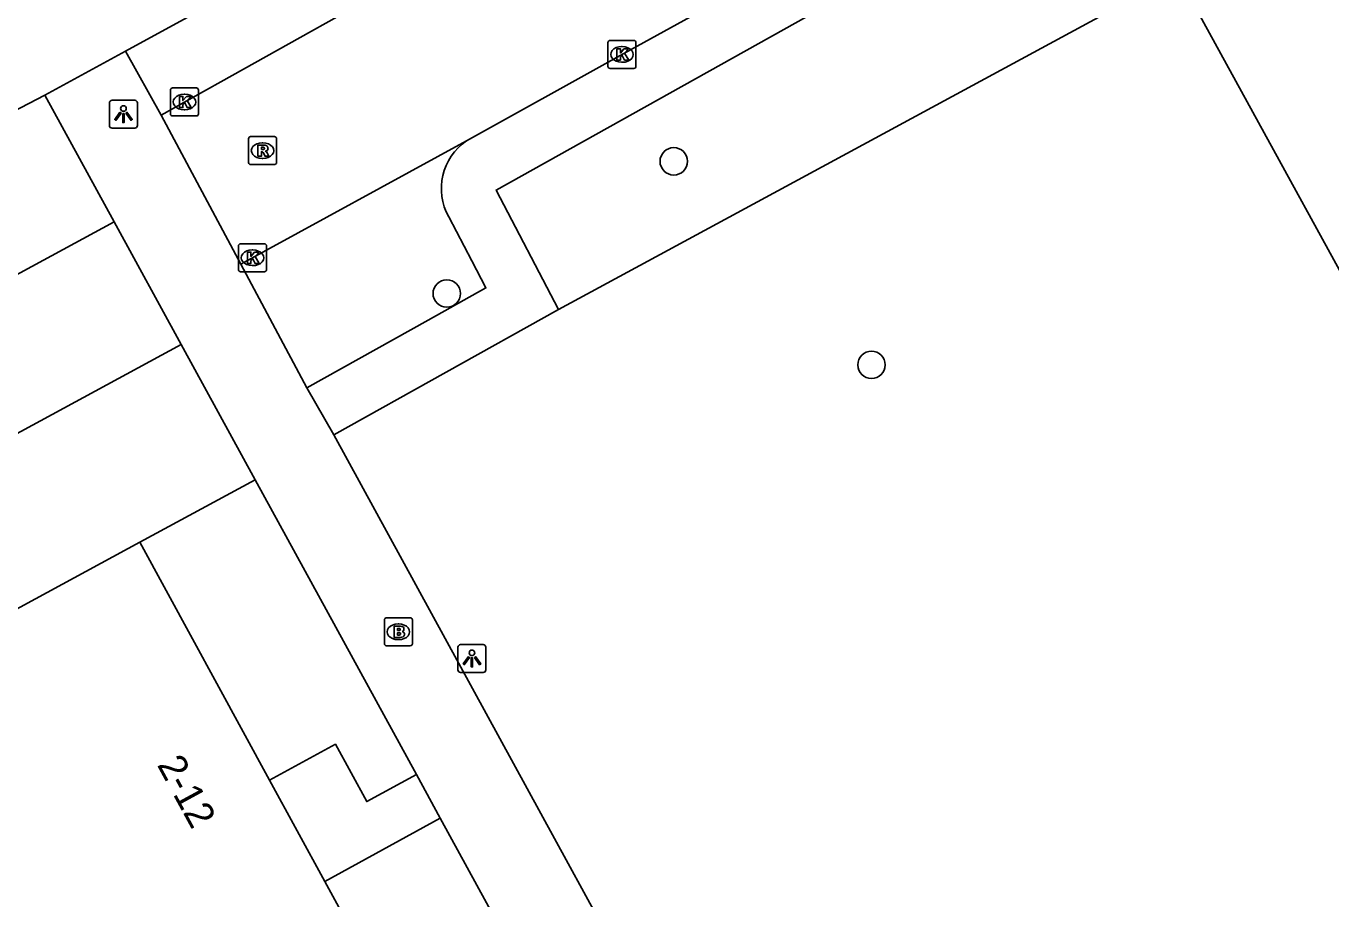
# Model space of a CAD drawing. Extents: x 158087 to 159494, y 382905 to 383981.
# Drawn here: x 159081.13 to 159127.71, y 383413.81 to 383445 of the extents above; entities that cross this region are included whole.
import ezdxf

# ---------------------------------------------------------------- set-up
doc = ezdxf.new("R2010")
doc.units = 0
for name, color, linetype in [('IMGEO_Boom', 7, 'Continuous'), ('IMGEO_Brandkraan', 7, 'Continuous'), ('IMGEO_Groenvoorziening', 7, 'Continuous'), ('IMGEO_Kolk', 7, 'Continuous'), ('IMGEO_Lichtpunt', 7, 'Continuous'), ('IMGEO_Pand', 7, 'Continuous'), ('IMGEO_Pand_nummerreeks', 7, 'Continuous'), ('IMGEO_Rijbaan_lokaal_open', 7, 'Continuous'), ('IMGEO_Rioolput', 7, 'Continuous'), ('IMGEO_Voetpad_halfverhard', 7, 'Continuous'), ('IMGEO_Voetpad_open', 7, 'Continuous')]:
    doc.layers.add(name, color=color, linetype=linetype)

msp = doc.modelspace()

# ---------------------------------------------------------------- linework, layer by layer
at = {"layer": 'IMGEO_Boom'}
for centre in [(159104.249, 383440.164), (159096.146, 383435.44), (159111.31, 383432.891)]:
    msp.add_circle(centre, 0.489, dxfattribs=at)
at = {"layer": 'IMGEO_Brandkraan'}
for p, q in [((159093.919, 383422.93), (159093.919, 383423.782)), ((159093.994, 383423.856), (159094.846, 383423.856)), ((159094.407, 383423.636), (159094.432, 383423.636)), ((159094.92, 383423.782), (159094.92, 383422.93)), ((159094.43, 383423.076), (159094.405, 383423.076)), ((159094.846, 383422.856), (159093.994, 383422.856))]:
    msp.add_line(p, q, dxfattribs=at)
for points in [[(159093.919, 383422.93), (159093.919, 383423.782)], [(159093.994, 383423.856), (159094.846, 383423.856)], [(159094.267, 383423.556), (159094.267, 383423.156), (159094.48, 383423.156)], [(159094.498, 383423.556), (159094.267, 383423.556)], [(159094.92, 383423.782), (159094.92, 383422.93)], [(159094.446, 383423.475), (159094.392, 383423.475), (159094.392, 383423.399)], [(159094.392, 383423.399), (159094.445, 383423.399)], [(159094.454, 383423.323), (159094.392, 383423.323), (159094.392, 383423.242)], [(159094.392, 383423.242), (159094.454, 383423.242)], [(159094.846, 383422.856), (159093.994, 383422.856)]]:
    msp.add_lwpolyline(points, dxfattribs=at)
for centre, radius, start, end in [((159093.996, 383423.78), 0.0765, 91.552, 178.448), ((159093.996, 383423.78), 0.0765, 91.552, 178.448), ((159094.502, 383423.411), 0.145, 59.4692, 91.5367), ((159094.527, 383423.458), 0.0922, 285.5137, 58.1501), ((159094.844, 383423.78), 0.0765, 1.552, 88.448), ((159094.844, 383423.78), 0.0765, 1.552, 88.448), ((159094.447, 383423.437), 0.0379, 267.8285, 90.9355), ((159094.455, 383423.282), 0.0404, 269.8759, 90.5077), ((159094.486, 383423.407), 0.251, 268.6676, 293.5347), ((159094.532, 383423.266), 0.105, 301.3115, 78.989), ((159093.996, 383422.932), 0.0765, 181.552, 268.448), ((159093.996, 383422.932), 0.0765, 181.552, 268.448), ((159094.844, 383422.932), 0.0765, 271.552, 358.448), ((159094.844, 383422.932), 0.0765, 271.552, 358.448)]:
    msp.add_arc(centre, radius, start, end, dxfattribs=at)
for centre, major_axis, ratio, start_param, end_param in [((159094.406, 383423.356), (-0.387, 0.002), 0.722429, 4.712389, 7.853982), ((159094.431, 383423.356), (-0.39, 0.002), 0.717154, 1.570796, 4.712389)]:
    msp.add_ellipse(centre, major_axis=major_axis, ratio=ratio, start_param=start_param, end_param=end_param, dxfattribs=at)
at = {"layer": 'IMGEO_Groenvoorziening'}
for points in [[(159121.3, 383446.333), (159100.133, 383434.871)], [(159050.521, 383419.684), (159084.272, 383438.004)], [(159086.67, 383433.616), (159051.893, 383414.74)], [(159089.307, 383428.79), (159085.191, 383426.556)]]:
    msp.add_lwpolyline(points, dxfattribs=at)
at = {"layer": 'IMGEO_Kolk'}
for p, q in [((159101.975, 383444.483), (159102.827, 383444.483)), ((159101.9, 383443.557), (159101.9, 383444.409)), ((159102.388, 383444.263), (159102.413, 383444.263)), ((159102.901, 383444.409), (159102.901, 383443.557)), ((159102.411, 383443.703), (159102.386, 383443.703)), ((159102.827, 383443.483), (159101.975, 383443.483)), ((159086.282, 383441.859), (159086.282, 383442.711)), ((159086.357, 383442.785), (159087.209, 383442.785)), ((159087.283, 383442.711), (159087.283, 383441.859)), ((159086.77, 383442.565), (159086.795, 383442.565)), ((159087.209, 383441.785), (159086.357, 383441.785)), ((159086.793, 383442.005), (159086.768, 383442.005)), ((159088.71, 383436.293), (159088.71, 383437.145)), ((159088.785, 383437.219), (159089.637, 383437.219)), ((159089.711, 383437.145), (159089.711, 383436.293)), ((159089.198, 383436.999), (159089.223, 383436.999)), ((159089.637, 383436.219), (159088.785, 383436.219)), ((159089.221, 383436.439), (159089.196, 383436.439))]:
    msp.add_line(p, q, dxfattribs=at)
for points in [[(159101.975, 383444.483), (159102.827, 383444.483)], [(159101.9, 383443.557), (159101.9, 383444.409)], [(159102.221, 383444.183), (159102.344, 383444.183), (159102.344, 383444.032), (159102.474, 383444.183), (159102.638, 383444.183), (159102.492, 383444.032), (159102.645, 383443.783), (159102.493, 383443.783), (159102.408, 383443.947), (159102.344, 383443.88), (159102.344, 383443.783), (159102.221, 383443.783), (159102.221, 383444.183)], [(159102.901, 383444.409), (159102.901, 383443.557)], [(159102.827, 383443.483), (159101.975, 383443.483)], [(159086.282, 383441.859), (159086.282, 383442.711)], [(159086.357, 383442.785), (159087.209, 383442.785)], [(159087.283, 383442.711), (159087.283, 383441.859)], [(159086.603, 383442.485), (159086.726, 383442.485), (159086.726, 383442.334), (159086.856, 383442.485), (159087.02, 383442.485), (159086.874, 383442.334), (159087.027, 383442.085), (159086.875, 383442.085), (159086.79, 383442.249), (159086.726, 383442.182), (159086.726, 383442.085), (159086.603, 383442.085), (159086.603, 383442.485)], [(159087.209, 383441.785), (159086.357, 383441.785)], [(159088.71, 383436.293), (159088.71, 383437.145)], [(159088.785, 383437.219), (159089.637, 383437.219)], [(159089.711, 383437.145), (159089.711, 383436.293)], [(159089.031, 383436.919), (159089.154, 383436.919), (159089.154, 383436.768), (159089.284, 383436.919), (159089.448, 383436.919), (159089.302, 383436.768), (159089.455, 383436.519), (159089.303, 383436.519), (159089.218, 383436.683), (159089.154, 383436.616), (159089.154, 383436.519), (159089.031, 383436.519), (159089.031, 383436.919)], [(159089.637, 383436.219), (159088.785, 383436.219)]]:
    msp.add_lwpolyline(points, dxfattribs=at)
for centre, start, end in [((159101.977, 383444.407), 91.552, 178.448), ((159101.977, 383444.407), 91.552, 178.448), ((159102.825, 383444.407), 1.552, 88.448), ((159102.825, 383444.407), 1.552, 88.448), ((159101.977, 383443.559), 181.552, 268.448), ((159101.977, 383443.559), 181.552, 268.448), ((159102.825, 383443.559), 271.552, 358.448), ((159102.825, 383443.559), 271.552, 358.448), ((159086.359, 383442.709), 91.552, 178.448), ((159086.359, 383442.709), 91.552, 178.448), ((159087.207, 383442.709), 1.552, 88.448), ((159087.207, 383442.709), 1.552, 88.448), ((159086.359, 383441.861), 181.552, 268.448), ((159086.359, 383441.861), 181.552, 268.448), ((159087.207, 383441.861), 271.552, 358.448), ((159087.207, 383441.861), 271.552, 358.448), ((159088.787, 383437.143), 91.552, 178.448), ((159088.787, 383437.143), 91.552, 178.448), ((159089.635, 383437.143), 1.552, 88.448), ((159089.635, 383437.143), 1.552, 88.448), ((159088.787, 383436.295), 181.552, 268.448), ((159088.787, 383436.295), 181.552, 268.448), ((159089.635, 383436.295), 271.552, 358.448), ((159089.635, 383436.295), 271.552, 358.448)]:
    msp.add_arc(centre, 0.0765, start, end, dxfattribs=at)
for centre, major_axis, ratio, start_param, end_param in [((159102.387, 383443.983), (-0.387, 0.002), 0.722429, 4.712389, 7.853982), ((159102.412, 383443.983), (-0.39, 0.002), 0.717154, 1.570796, 4.712389), ((159086.769, 383442.285), (-0.387, 0.002), 0.722429, 4.712389, 7.853982), ((159086.794, 383442.285), (-0.39, 0.002), 0.717154, 1.570796, 4.712389), ((159089.197, 383436.719), (-0.387, 0.002), 0.722429, 4.712389, 7.853982), ((159089.222, 383436.719), (-0.39, 0.002), 0.717154, 1.570796, 4.712389)]:
    msp.add_ellipse(centre, major_axis=major_axis, ratio=ratio, start_param=start_param, end_param=end_param, dxfattribs=at)
at = {"layer": 'IMGEO_Lichtpunt'}
for p, q in [((159084.105, 383442.252), (159084.105, 383441.445)), ((159084.105, 383442.252), (159084.105, 383441.445)), ((159085.007, 383442.347), (159084.199, 383442.347)), ((159085.007, 383442.347), (159084.199, 383442.347)), ((159085.101, 383441.445), (159085.101, 383442.252)), ((159085.101, 383441.445), (159085.101, 383442.252)), ((159084.199, 383441.351), (159085.007, 383441.351)), ((159084.199, 383441.351), (159085.007, 383441.351)), ((159096.546, 383422.806), (159096.546, 383421.999)), ((159096.546, 383422.806), (159096.546, 383421.999)), ((159097.448, 383422.901), (159096.64, 383422.901)), ((159097.448, 383422.901), (159096.64, 383422.901)), ((159097.542, 383421.999), (159097.542, 383422.806)), ((159097.542, 383421.999), (159097.542, 383422.806)), ((159096.64, 383421.905), (159097.448, 383421.905)), ((159096.64, 383421.905), (159097.448, 383421.905))]:
    msp.add_line(p, q, dxfattribs=at)
for points in [[(159084.479, 383441.916), (159084.518, 383441.888), (159084.33, 383441.626), (159084.292, 383441.653), (159084.479, 383441.916)], [(159084.581, 383441.868), (159084.628, 383441.868), (159084.628, 383441.546), (159084.581, 383441.546), (159084.581, 383441.868)], [(159084.691, 383441.888), (159084.729, 383441.915), (159084.916, 383441.653), (159084.877, 383441.625), (159084.691, 383441.888)], [(159096.92, 383422.47), (159096.959, 383422.442), (159096.771, 383422.18), (159096.733, 383422.207), (159096.92, 383422.47)], [(159097.022, 383422.422), (159097.069, 383422.422), (159097.069, 383422.1), (159097.022, 383422.1), (159097.022, 383422.422)], [(159097.132, 383422.442), (159097.17, 383422.469), (159097.357, 383422.207), (159097.318, 383422.179), (159097.132, 383422.442)]]:
    msp.add_lwpolyline(points, dxfattribs=at)
for centre in [(159084.604, 383442.05), (159097.045, 383422.604)]:
    msp.add_circle(centre, 0.0994, dxfattribs=at)
for centre, start, end in [((159084.199, 383442.252), 90, 180), ((159084.199, 383442.252), 90, 180), ((159085.007, 383442.252), 0, 90), ((159085.007, 383442.252), 0, 90), ((159084.199, 383441.445), 180, 270), ((159084.199, 383441.445), 180, 270), ((159085.007, 383441.445), 270, 0), ((159085.007, 383441.445), 270, 360), ((159096.64, 383422.806), 90, 180), ((159096.64, 383422.806), 90, 180), ((159097.448, 383422.806), 0, 90), ((159097.448, 383422.806), 0, 90), ((159096.64, 383421.999), 180, 270), ((159096.64, 383421.999), 180, 270), ((159097.448, 383421.999), 270, 0), ((159097.448, 383421.999), 270, 360)]:
    msp.add_arc(centre, 0.0946, start, end, dxfattribs=at)
at = {"layer": 'IMGEO_Pand'}
for points in [[(159131.242, 383430.394), (159122.237, 383446.84)], [(159085.191, 383426.556), (159075.798, 383421.458)], [(159085.191, 383426.556), (159089.822, 383418.057)], [(159089.822, 383418.057), (159091.793, 383414.439)], [(159091.793, 383414.439), (159094.162, 383410.091)]]:
    msp.add_lwpolyline(points, dxfattribs=at)
at = {"layer": 'IMGEO_Rijbaan_lokaal_open'}
for points in [[(159096.852, 383440.893), (159102.226, 383443.888), (159128.116, 383458.137), (159132.52, 383460.512), (159154.456, 383472.606), (159174.13, 383483.344), (159178.88, 383485.957)], [(159093.443, 383446.022), (159085.95, 383441.817)], [(159085.95, 383441.817), (159088.799, 383436.495)], [(159096.852, 383440.893), (159088.799, 383436.495)]]:
    msp.add_lwpolyline(points, dxfattribs=at)
at = {"layer": 'IMGEO_Rioolput'}
for p, q in [((159089.069, 383440.121), (159089.069, 383440.973)), ((159089.144, 383441.047), (159089.996, 383441.047)), ((159089.557, 383440.827), (159089.582, 383440.827)), ((159090.07, 383440.973), (159090.07, 383440.121)), ((159089.996, 383440.047), (159089.144, 383440.047)), ((159089.58, 383440.267), (159089.555, 383440.267))]:
    msp.add_line(p, q, dxfattribs=at)
for points in [[(159089.069, 383440.121), (159089.069, 383440.973)], [(159089.144, 383441.047), (159089.996, 383441.047)], [(159090.07, 383440.973), (159090.07, 383440.121)], [(159089.658, 383440.745), (159089.406, 383440.747), (159089.406, 383440.347)], [(159089.406, 383440.347), (159089.53, 383440.347), (159089.53, 383440.509), (159089.541, 383440.509)], [(159089.584, 383440.666), (159089.53, 383440.666), (159089.53, 383440.585)], [(159089.53, 383440.585), (159089.582, 383440.585)], [(159089.588, 383440.48), (159089.659, 383440.347), (159089.799, 383440.347), (159089.734, 383440.473)], [(159089.996, 383440.047), (159089.144, 383440.047)]]:
    msp.add_lwpolyline(points, dxfattribs=at)
for centre, radius, start, end in [((159089.146, 383440.971), 0.0765, 91.552, 178.448), ((159089.146, 383440.971), 0.0765, 91.552, 178.448), ((159089.994, 383440.971), 0.0765, 1.552, 88.448), ((159089.994, 383440.971), 0.0765, 1.552, 88.448), ((159089.54, 383440.456), 0.0533, 26.0293, 88.6989), ((159089.566, 383440.774), 0.19, 274.7715, 282.9687), ((159089.59, 383440.57), 0.0964, 77.0061, 93.1865), ((159089.604, 383440.627), 0.0378, 276.6634, 79.6772), ((159089.657, 383440.635), 0.109, 350.3612, 89.416), ((159089.655, 383440.635), 0.112, 277.5842, 350.9817), ((159089.639, 383440.42), 0.108, 29.5134, 73.7905), ((159089.146, 383440.123), 0.0765, 181.552, 268.448), ((159089.146, 383440.123), 0.0765, 181.552, 268.448), ((159089.994, 383440.123), 0.0765, 271.552, 358.448), ((159089.994, 383440.123), 0.0765, 271.552, 358.448)]:
    msp.add_arc(centre, radius, start, end, dxfattribs=at)
for centre, major_axis, ratio, start_param, end_param in [((159089.556, 383440.547), (-0.387, 0.002), 0.722429, 4.712389, 7.853982), ((159089.581, 383440.547), (-0.39, 0.002), 0.717154, 1.570796, 4.712389)]:
    msp.add_ellipse(centre, major_axis=major_axis, ratio=ratio, start_param=start_param, end_param=end_param, dxfattribs=at)
at = {"layer": 'IMGEO_Voetpad_halfverhard'}
for points in [[(159084.673, 383444.1), (159092.334, 383448.286)], [(159048.707, 383426.224), (159049.138, 383426.421), (159060.278, 383431.509), (159070.156, 383436.467), (159081.798, 383442.53)]]:
    msp.add_lwpolyline(points, dxfattribs=at)
at = {"layer": 'IMGEO_Voetpad_open'}
for points in [[(159100.133, 383434.871), (159097.907, 383439.134), (159114.376, 383448.354), (159118.852, 383450.804)], [(159081.798, 383442.53), (159084.673, 383444.1)], [(159085.95, 383441.817), (159084.673, 383444.1)], [(159081.798, 383442.53), (159084.272, 383438.004)], [(159084.272, 383438.004), (159086.67, 383433.616)], [(159091.151, 383432.073), (159095.486, 383434.495), (159097.543, 383435.644), (159097.04, 383436.607), (159096.22, 383438.179)], [(159088.799, 383436.495), (159091.151, 383432.073)], [(159100.133, 383434.871), (159092.112, 383430.391)], [(159086.67, 383433.616), (159089.307, 383428.79)], [(159091.151, 383432.073), (159092.112, 383430.391)], [(159092.112, 383430.391), (159109.406, 383398.747)], [(159089.307, 383428.79), (159095.062, 383418.258)], [(159089.822, 383418.057), (159092.173, 383419.337), (159093.291, 383417.29), (159095.062, 383418.258)], [(159095.062, 383418.258), (159095.917, 383416.693)], [(159091.793, 383414.439), (159095.917, 383416.693)], [(159095.917, 383416.693), (159103.487, 383402.842)]]:
    msp.add_lwpolyline(points, dxfattribs=at)
msp.add_arc((159098.001, 383439.195), 2.05, 124.075, 209.7077, dxfattribs=at)

# ---------------------------------------------------------------- texts
at = {"layer": 'IMGEO_Pand_nummerreeks'}
msp.add_text('2-12', height=1, rotation=298.5847, dxfattribs=at).set_placement((159085.788, 383418.607))

doc.saveas('drawing.dxf')
